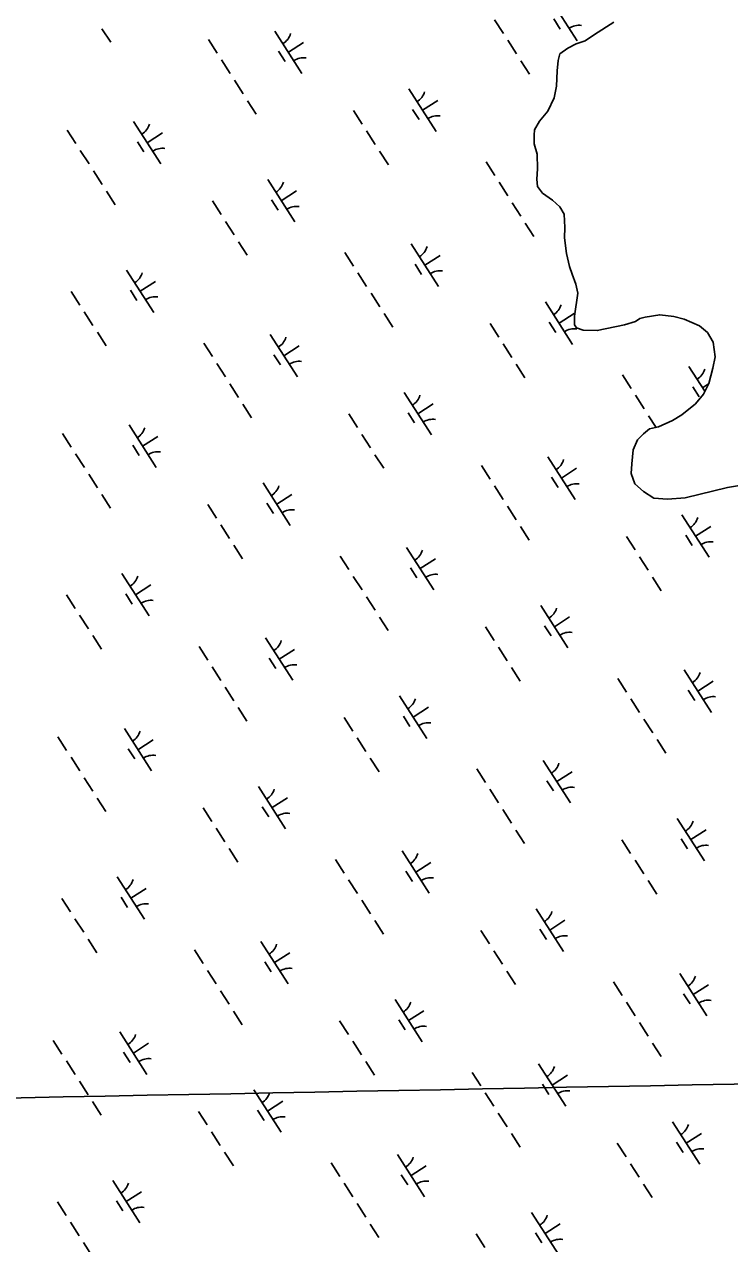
# Model space of a CAD drawing. Extents: x 3962991 to 3983549, y 181631 to 204078.
# Drawn here: x 3974291 to 3974991, y 194321 to 195531 of the extents above; entities that cross this region are included whole.
import ezdxf

# ---------------------------------------------------------------- set-up
doc = ezdxf.new("R2010")
doc.units = 0
doc.layers.add('V-GRID-MAJR', color=7, linetype='Continuous')
doc.layers.add('V-WETL-SWMP', color=7, linetype='Continuous')

msp = doc.modelspace()

# ---------------------------------------------------------------- linework, layer by layer
at = {"layer": 'V-GRID-MAJR'}
msp.add_spline([(3968046, 194348.3), (3973372.6, 194448.6), (3978699.2, 194549.8), (3978985.3, 194555.2)], degree=3, dxfattribs=at)
at = {"layer": 'V-WETL-SWMP'}
for p, q in [((3974812.8, 195556.4), (3974839.7, 195514.3)), ((3974816.5, 195536.2), (3974823, 195526.1)), ((3974368.2, 195526.4), (3974376.9, 195512.9)), ((3974539.7, 195524.1), (3974566.7, 195482)), ((3974757.8, 195535.1), (3974766.5, 195521.6)), ((3974473.8, 195515.6), (3974482.5, 195502.2)), ((3974553.2, 195503.1), (3974568.3, 195512.8)), ((3974770.8, 195514.9), (3974779.4, 195501.4)), ((3974543.5, 195504), (3974549.9, 195493.9)), ((3974486.8, 195495.4), (3974495.4, 195482)), ((3974783.8, 195494.6), (3974792.4, 195481.2)), ((3974499.7, 195475.2), (3974508.4, 195461.8)), ((3974672.7, 195466.6), (3974699.7, 195424.5)), ((3974512.7, 195455), (3974521.3, 195441.6)), ((3974686.2, 195445.5), (3974701.4, 195455.2)), ((3974617.8, 195445.3), (3974626.5, 195431.8)), ((3974676.5, 195446.4), (3974683, 195436.3)), ((3974399.7, 195434.3), (3974426.7, 195392.3)), ((3974333.8, 195425.9), (3974342.4, 195412.4)), ((3974413.2, 195413.3), (3974428.3, 195423)), ((3974630.8, 195425.1), (3974639.4, 195411.6)), ((3974346.7, 195405.7), (3974355.4, 195392.2)), ((3974403.4, 195414.2), (3974409.9, 195404.1)), ((3974643.7, 195404.9), (3974652.4, 195391.4)), ((3974749.3, 195394.2), (3974757.9, 195380.7)), ((3974359.7, 195385.5), (3974368.3, 195372)), ((3974532.7, 195376.8), (3974559.7, 195334.7)), ((3974762.2, 195374), (3974770.9, 195360.5)), ((3974372.6, 195365.3), (3974381.3, 195351.8)), ((3974477.8, 195355.5), (3974486.4, 195342)), ((3974536.4, 195356.6), (3974542.9, 195346.5)), ((3974546.2, 195355.8), (3974561.3, 195365.5)), ((3974775.2, 195353.7), (3974783.8, 195340.3)), ((3974490.7, 195335.3), (3974499.4, 195321.8)), ((3974788.1, 195333.5), (3974796.8, 195320.1)), ((3974503.7, 195315.1), (3974512.3, 195301.6)), ((3974675.1, 195312.9), (3974702.1, 195270.8)), ((3974609.3, 195304.4), (3974617.9, 195290.9)), ((3974688.6, 195291.8), (3974703.8, 195301.5)), ((3974392.7, 195287), (3974419.6, 195244.9)), ((3974622.2, 195284.2), (3974630.8, 195270.7)), ((3974678.9, 195292.7), (3974685.4, 195282.6)), ((3974406.2, 195266), (3974421.3, 195275.7)), ((3974337.8, 195265.7), (3974346.4, 195252.3)), ((3974396.4, 195266.9), (3974402.9, 195256.8)), ((3974635.2, 195264), (3974643.8, 195250.5)), ((3974350.7, 195245.5), (3974359.3, 195232.1)), ((3974808.2, 195255.3), (3974835.1, 195213.2)), ((3974648.1, 195243.8), (3974656.8, 195230.3)), ((3974753.3, 195234), (3974761.9, 195220.5)), ((3974811.9, 195235.2), (3974818.4, 195225.1)), ((3974821.7, 195234.3), (3974836.8, 195244)), ((3974363.7, 195225.3), (3974372.3, 195211.9)), ((3974535.1, 195223.1), (3974562.1, 195181)), ((3974469.2, 195214.6), (3974477.9, 195201.1)), ((3974548.6, 195202), (3974563.8, 195211.8)), ((3974766.2, 195213.8), (3974774.8, 195200.3)), ((3974538.9, 195202.9), (3974545.3, 195192.8)), ((3974482.2, 195194.4), (3974490.8, 195180.9)), ((3974779.2, 195193.6), (3974787.8, 195180.1)), ((3974950.6, 195191.4), (3974966.3, 195166.8)), ((3974495.1, 195174.2), (3974503.8, 195160.7)), ((3974884.7, 195182.9), (3974893.4, 195169.4)), ((3974964.1, 195170.3), (3974970.1, 195174.2)), ((3974668.1, 195165.5), (3974695.1, 195123.4)), ((3974897.7, 195162.7), (3974906.3, 195149.2)), ((3974954.4, 195171.2), (3974960.8, 195161.1)), ((3974508.1, 195154), (3974516.7, 195140.5)), ((3974681.6, 195144.5), (3974696.8, 195154.2)), ((3974613.2, 195144.2), (3974621.9, 195130.8)), ((3974671.9, 195145.4), (3974678.4, 195135.3)), ((3974910.6, 195142.5), (3974918, 195130.9)), ((3974329.2, 195124.8), (3974337.8, 195111.4)), ((3974395.1, 195133.3), (3974422.1, 195091.2)), ((3974398.8, 195113.2), (3974405.3, 195103)), ((3974408.6, 195112.3), (3974423.7, 195122)), ((3974626.2, 195124), (3974634.8, 195110.6)), ((3974342.1, 195104.6), (3974350.8, 195091.2)), ((3974639.1, 195103.8), (3974647.8, 195090.4)), ((3974810.6, 195101.6), (3974837.6, 195059.5)), ((3974744.7, 195093.1), (3974753.3, 195079.6)), ((3974824.1, 195080.5), (3974839.2, 195090.3)), ((3974355.1, 195084.4), (3974363.7, 195071)), ((3974814.3, 195081.4), (3974820.8, 195071.3)), ((3974368.1, 195064.2), (3974376.7, 195050.8)), ((3974528.1, 195075.8), (3974555.1, 195033.7)), ((3974541.6, 195054.7), (3974556.7, 195064.4)), ((3974757.7, 195072.9), (3974766.3, 195059.4)), ((3974473.2, 195054.5), (3974481.8, 195041)), ((3974531.9, 195055.6), (3974538.3, 195045.5)), ((3974770.6, 195052.7), (3974779.2, 195039.2)), ((3974943.6, 195044), (3974970.6, 195002)), ((3974486.1, 195034.3), (3974494.8, 195020.8)), ((3974783.6, 195032.5), (3974792.2, 195019)), ((3974957.1, 195023), (3974972.3, 195032.7)), ((3974888.7, 195022.8), (3974897.3, 195009.3)), ((3974947.4, 195023.9), (3974953.8, 195013.8)), ((3974499.1, 195014.1), (3974507.7, 195000.6)), ((3974670.5, 195011.8), (3974697.5, 194969.7)), ((3974604.7, 195003.3), (3974613.3, 194989.9)), ((3974674.3, 194991.7), (3974680.8, 194981.6)), ((3974684, 194990.8), (3974699.2, 195000.5)), ((3974901.7, 195002.5), (3974910.3, 194989.1)), ((3974388.1, 194986), (3974415.1, 194943.9)), ((3974617.6, 194983.1), (3974626.3, 194969.7)), ((3974914.6, 194982.3), (3974923.2, 194968.9)), ((3974401.6, 194964.9), (3974416.7, 194974.7)), ((3974333.2, 194964.7), (3974341.8, 194951.2)), ((3974391.8, 194965.8), (3974398.3, 194955.7)), ((3974630.6, 194962.9), (3974639.2, 194949.5)), ((3974346.1, 194944.5), (3974354.8, 194931)), ((3974803.6, 194954.3), (3974830.6, 194912.2)), ((3974643.5, 194942.7), (3974652.2, 194929.3)), ((3974748.7, 194933), (3974757.3, 194919.5)), ((3974807.3, 194934.1), (3974813.8, 194924)), ((3974817.1, 194933.2), (3974832.2, 194942.9)), ((3974359.1, 194924.3), (3974367.7, 194910.8)), ((3974530.5, 194922), (3974557.5, 194880)), ((3974464.6, 194913.6), (3974473.3, 194900.1)), ((3974544, 194901), (3974559.2, 194910.7)), ((3974761.6, 194912.8), (3974770.3, 194899.3)), ((3974534.3, 194901.9), (3974540.8, 194891.8)), ((3974477.6, 194893.4), (3974486.2, 194879.9)), ((3974774.6, 194892.6), (3974783.2, 194879.1)), ((3974946, 194890.3), (3974973, 194848.2)), ((3974490.5, 194873.2), (3974499.2, 194859.7)), ((3974880.1, 194881.8), (3974888.8, 194868.4)), ((3974959.5, 194869.3), (3974974.7, 194879)), ((3974663.5, 194864.5), (3974690.5, 194822.4)), ((3974893.1, 194861.6), (3974901.7, 194848.2)), ((3974949.8, 194870.2), (3974956.3, 194860.1)), ((3974503.5, 194853), (3974512.1, 194839.5)), ((3974677, 194843.5), (3974692.2, 194853.2)), ((3974608.6, 194843.2), (3974617.3, 194829.7)), ((3974667.3, 194844.3), (3974673.8, 194834.2)), ((3974906, 194841.4), (3974914.7, 194828)), ((3974324.6, 194823.8), (3974333.2, 194810.3)), ((3974390.5, 194832.3), (3974417.5, 194790.2)), ((3974621.6, 194823), (3974630.2, 194809.5)), ((3974394.2, 194812.1), (3974400.7, 194802)), ((3974404, 194811.2), (3974419.1, 194820.9)), ((3974919, 194821.2), (3974927.6, 194807.8)), ((3974337.6, 194803.6), (3974346.2, 194790.1)), ((3974634.5, 194802.8), (3974643.2, 194789.3)), ((3974806, 194800.6), (3974833, 194758.5)), ((3974740.1, 194792.1), (3974748.7, 194778.6)), ((3974819.5, 194779.5), (3974834.6, 194789.2)), ((3974350.5, 194783.4), (3974359.1, 194769.9)), ((3974523.5, 194774.7), (3974550.5, 194732.6)), ((3974809.7, 194780.4), (3974816.2, 194770.3)), ((3974363.5, 194763.2), (3974372.1, 194749.7)), ((3974537, 194753.7), (3974552.2, 194763.4)), ((3974753.1, 194771.9), (3974761.7, 194758.4)), ((3974468.6, 194753.4), (3974477.2, 194740)), ((3974527.3, 194754.6), (3974533.7, 194744.5)), ((3974766, 194751.7), (3974774.7, 194738.2)), ((3974939, 194743), (3974966, 194700.9)), ((3974481.6, 194733.2), (3974490.2, 194719.8)), ((3974779, 194731.5), (3974787.6, 194718)), ((3974952.5, 194722), (3974967.7, 194731.7)), ((3974884.1, 194721.7), (3974892.7, 194708.2)), ((3974942.8, 194722.8), (3974949.3, 194712.7)), ((3974494.5, 194713), (3974503.1, 194699.6)), ((3974600.1, 194702.3), (3974608.7, 194688.8)), ((3974666, 194710.8), (3974692.9, 194668.7)), ((3974897.1, 194701.5), (3974905.7, 194688)), ((3974669.7, 194690.6), (3974676.2, 194680.5)), ((3974679.5, 194689.7), (3974694.6, 194699.4)), ((3974383.5, 194685), (3974410.5, 194642.9)), ((3974613, 194682.1), (3974621.7, 194668.6)), ((3974910, 194681.3), (3974918.7, 194667.8)), ((3974397, 194663.9), (3974412.1, 194673.6)), ((3974328.6, 194663.7), (3974337.2, 194650.2)), ((3974387.2, 194664.8), (3974393.7, 194654.7)), ((3974626, 194661.9), (3974634.6, 194648.4)), ((3974799, 194653.2), (3974826, 194611.1)), ((3974341.5, 194643.5), (3974350.2, 194630)), ((3974638.9, 194641.7), (3974647.6, 194628.2)), ((3974812.5, 194632.2), (3974827.6, 194641.9)), ((3974744.1, 194631.9), (3974752.7, 194618.5)), ((3974802.7, 194633.1), (3974809.2, 194623)), ((3974354.5, 194623.2), (3974363.1, 194609.8)), ((3974525.9, 194621), (3974552.9, 194578.9)), ((3974460, 194612.5), (3974468.7, 194599.1)), ((3974539.4, 194600), (3974554.6, 194609.7)), ((3974757, 194611.7), (3974765.7, 194598.3)), ((3974529.7, 194600.8), (3974536.2, 194590.7)), ((3974473, 194592.3), (3974481.6, 194578.9)), ((3974770, 194591.5), (3974778.6, 194578.1)), ((3974875.6, 194580.8), (3974884.2, 194567.3)), ((3974941.4, 194589.3), (3974968.4, 194547.2)), ((3974486, 194572.1), (3974494.6, 194558.7)), ((3974945.2, 194569.1), (3974951.7, 194559)), ((3974954.9, 194568.2), (3974970.1, 194578)), ((3974659, 194563.5), (3974685.9, 194521.4)), ((3974888.5, 194560.6), (3974897.1, 194547.1)), ((3974498.9, 194551.9), (3974507.5, 194538.4)), ((3974672.4, 194542.4), (3974687.6, 194552.1)), ((3974604, 194542.2), (3974612.7, 194528.7)), ((3974662.7, 194543.3), (3974669.2, 194533.2)), ((3974901.5, 194540.4), (3974910.1, 194526.9)), ((3974320, 194522.8), (3974328.6, 194509.3)), ((3974385.9, 194531.2), (3974412.9, 194489.1)), ((3974399.4, 194510.2), (3974414.5, 194519.9)), ((3974617, 194522), (3974625.6, 194508.5)), ((3974914.4, 194520.2), (3974923, 194506.7)), ((3974389.7, 194511.1), (3974396.1, 194501)), ((3974333, 194502.6), (3974341.6, 194489.1)), ((3974630, 194501.8), (3974638.6, 194488.3)), ((3974801.4, 194499.5), (3974828.4, 194457.4)), ((3974735.5, 194491), (3974744.2, 194477.6)), ((3974814.9, 194478.5), (3974830, 194488.2)), ((3974345.9, 194482.3), (3974354.6, 194468.9)), ((3974518.9, 194473.7), (3974545.9, 194431.6)), ((3974805.2, 194479.4), (3974811.6, 194469.2)), ((3974358.9, 194462.1), (3974367.5, 194448.7)), ((3974532.4, 194452.6), (3974547.6, 194462.4)), ((3974748.5, 194470.8), (3974757.1, 194457.4)), ((3974464, 194452.4), (3974472.6, 194438.9)), ((3974522.7, 194453.5), (3974529.2, 194443.4)), ((3974761.4, 194450.6), (3974770.1, 194437.2)), ((3974934.4, 194442), (3974961.4, 194399.9)), ((3974477, 194432.2), (3974485.6, 194418.7)), ((3974774.4, 194430.4), (3974783, 194417)), ((3974947.9, 194420.9), (3974963.1, 194430.6)), ((3974489.9, 194412), (3974498.6, 194398.5)), ((3974879.5, 194420.7), (3974888.2, 194407.2)), ((3974938.2, 194421.8), (3974944.7, 194411.7)), ((3974595.5, 194401.3), (3974604.1, 194387.8)), ((3974661.4, 194409.7), (3974688.4, 194367.6)), ((3974892.5, 194400.5), (3974901.1, 194387)), ((3974665.1, 194389.6), (3974671.6, 194379.5)), ((3974674.9, 194388.7), (3974690, 194398.4)), ((3974378.9, 194383.9), (3974405.9, 194341.8)), ((3974608.4, 194381.1), (3974617.1, 194367.6)), ((3974905.4, 194380.3), (3974914.1, 194366.8)), ((3974324, 194362.6), (3974332.6, 194349.1)), ((3974382.6, 194363.8), (3974389.1, 194353.7)), ((3974392.4, 194362.9), (3974407.5, 194372.6)), ((3974621.4, 194360.9), (3974630, 194347.4)), ((3974794.4, 194352.2), (3974821.4, 194310.1)), ((3974336.9, 194342.4), (3974345.6, 194328.9)), ((3974634.3, 194340.6), (3974643, 194327.2)), ((3974807.9, 194331.1), (3974823, 194340.9)), ((3974739.5, 194330.9), (3974748.1, 194317.4)), ((3974798.2, 194332), (3974804.6, 194321.9)), ((3974349.9, 194322.2), (3974358.5, 194308.7))]:
    msp.add_line(p, q, dxfattribs=at)
for points in [[(3974876, 195532.9), (3974856.8, 195520.6), (3974847.8, 195514.4), (3974838.7, 195511.3), (3974830.3, 195507), (3974822.5, 195501.4), (3974820.8, 195494.8), (3974819.7, 195484.5), (3974819.3, 195469.4), (3974817, 195457.8), (3974810.5, 195444.5), (3974802.2, 195434.7), (3974797.4, 195426.2), (3974796.9, 195420.7), (3974797, 195412.3), (3974800.1, 195402), (3974800.3, 195387.5), (3974799.8, 195377.3), (3974800.5, 195370), (3974805.4, 195363.4), (3974815.2, 195356.3), (3974822.5, 195349.7), (3974826.8, 195342.5), (3974827.6, 195329.2), (3974827.1, 195319), (3974829.1, 195303.3), (3974832.2, 195290.6), (3974834.8, 195282.8), (3974838.5, 195273.1), (3974840.4, 195264.1), (3974837.1, 195241.1), (3974837.2, 195232.6), (3974839, 195229.6), (3974845.7, 195227.3), (3974859.6, 195226.9), (3974886.7, 195232.6), (3974897.6, 195235.8), (3974901.8, 195238.8), (3974907.2, 195240.1), (3974921.7, 195242.7), (3974935.6, 195241), (3974945.9, 195238.1), (3974961.1, 195231.7), (3974969, 195225.1), (3974974.6, 195215.5), (3974976.5, 195201), (3974974.3, 195189.5), (3974970.2, 195174.4), (3974964.9, 195164), (3974957.1, 195154.3), (3974943.4, 195143.2), (3974934.4, 195137.7), (3974920.5, 195131.5), (3974911.5, 195129.5), (3974905.5, 195124.6), (3974899.5, 195118.5), (3974895.4, 195108.8), (3974893.8, 195094.9)], [(3974893.8, 195094.9), (3974893.3, 195085.2), (3974897, 195075), (3974905.6, 195067.2), (3974915.9, 195060.7), (3974929.2, 195059.6), (3974946.7, 195061.1), (3974988.9, 195071.2), (3975013.1, 195075.1)]]:
    msp.add_lwpolyline(points, dxfattribs=at)
for centre, start, end in [((3974841.4, 195512.2), 81.8919, 123.4355), ((3974538.5, 195526.5), 301.8919, 343.4355), ((3974568.3, 195480), 81.8919, 123.4355), ((3974671.5, 195468.9), 301.8919, 343.4355), ((3974701.3, 195422.4), 81.8919, 123.4355), ((3974398.5, 195436.7), 301.8919, 343.4355), ((3974428.3, 195390.2), 81.8919, 123.4355), ((3974531.5, 195379.1), 301.8919, 343.4355), ((3974561.3, 195332.6), 81.8919, 123.4355), ((3974673.9, 195315.2), 301.8919, 343.4355), ((3974391.4, 195289.4), 301.8919, 343.4355), ((3974703.7, 195268.7), 81.8919, 123.4355), ((3974421.3, 195242.9), 81.8919, 123.4355), ((3974806.9, 195257.6), 301.8919, 343.4355), ((3974836.8, 195211.1), 81.8919, 123.4355), ((3974533.9, 195225.4), 301.8919, 343.4355), ((3974563.7, 195178.9), 81.8919, 123.4355), ((3974949.4, 195193.7), 301.8919, 343.4355), ((3974666.9, 195167.9), 301.8919, 343.4355), ((3974696.7, 195121.4), 81.8919, 123.4355), ((3974393.9, 195135.6), 301.8919, 343.4355), ((3974423.7, 195089.1), 81.8919, 123.4355), ((3974809.4, 195103.9), 301.8919, 343.4355), ((3974526.9, 195078.1), 301.8919, 343.4355), ((3974839.2, 195057.4), 81.8919, 123.4355), ((3974556.7, 195031.6), 81.8919, 123.4355), ((3974942.4, 195046.4), 301.8919, 343.4355), ((3974972.2, 194999.9), 81.8919, 123.4355), ((3974669.3, 195014.2), 301.8919, 343.4355), ((3974386.9, 194988.3), 301.8919, 343.4355), ((3974699.1, 194967.6), 81.8919, 123.4355), ((3974416.7, 194941.8), 81.8919, 123.4355), ((3974802.4, 194956.6), 301.8919, 343.4355), ((3974529.3, 194924.4), 301.8919, 343.4355), ((3974832.2, 194910.1), 81.8919, 123.4355), ((3974559.1, 194877.9), 81.8919, 123.4355), ((3974944.8, 194892.7), 301.8919, 343.4355), ((3974662.3, 194866.8), 301.8919, 343.4355), ((3974974.6, 194846.2), 81.8919, 123.4355), ((3974692.1, 194820.3), 81.8919, 123.4355), ((3974389.3, 194834.6), 301.8919, 343.4355), ((3974419.1, 194788.1), 81.8919, 123.4355), ((3974804.8, 194802.9), 301.8919, 343.4355), ((3974834.6, 194756.4), 81.8919, 123.4355), ((3974522.3, 194777.1), 301.8919, 343.4355), ((3974552.1, 194730.6), 81.8919, 123.4355), ((3974937.8, 194745.3), 301.8919, 343.4355), ((3974967.6, 194698.8), 81.8919, 123.4355), ((3974664.7, 194713.1), 301.8919, 343.4355), ((3974382.3, 194687.3), 301.8919, 343.4355), ((3974694.6, 194666.6), 81.8919, 123.4355), ((3974412.1, 194640.8), 81.8919, 123.4355), ((3974797.8, 194655.6), 301.8919, 343.4355), ((3974524.7, 194623.3), 301.8919, 343.4355), ((3974827.6, 194609.1), 81.8919, 123.4355), ((3974554.5, 194576.8), 81.8919, 123.4355), ((3974940.2, 194591.6), 301.8919, 343.4355), ((3974657.7, 194565.8), 301.8919, 343.4355), ((3974970, 194545.1), 81.8919, 123.4355), ((3974687.6, 194519.3), 81.8919, 123.4355), ((3974384.7, 194533.6), 301.8919, 343.4355), ((3974414.5, 194487.1), 81.8919, 123.4355), ((3974800.2, 194501.8), 301.8919, 343.4355), ((3974830, 194455.3), 81.8919, 123.4355), ((3974517.7, 194476), 301.8919, 343.4355), ((3974547.5, 194429.5), 81.8919, 123.4355), ((3974933.2, 194444.3), 301.8919, 343.4355), ((3974963, 194397.8), 81.8919, 123.4355), ((3974660.2, 194412.1), 301.8919, 343.4355), ((3974377.7, 194386.2), 301.8919, 343.4355), ((3974690, 194365.6), 81.8919, 123.4355), ((3974407.5, 194339.7), 81.8919, 123.4355), ((3974793.2, 194354.5), 301.8919, 343.4355), ((3974823, 194308), 81.8919, 123.4355)]:
    msp.add_arc(centre, 17.6, start, end, dxfattribs=at)

doc.saveas('drawing.dxf')
